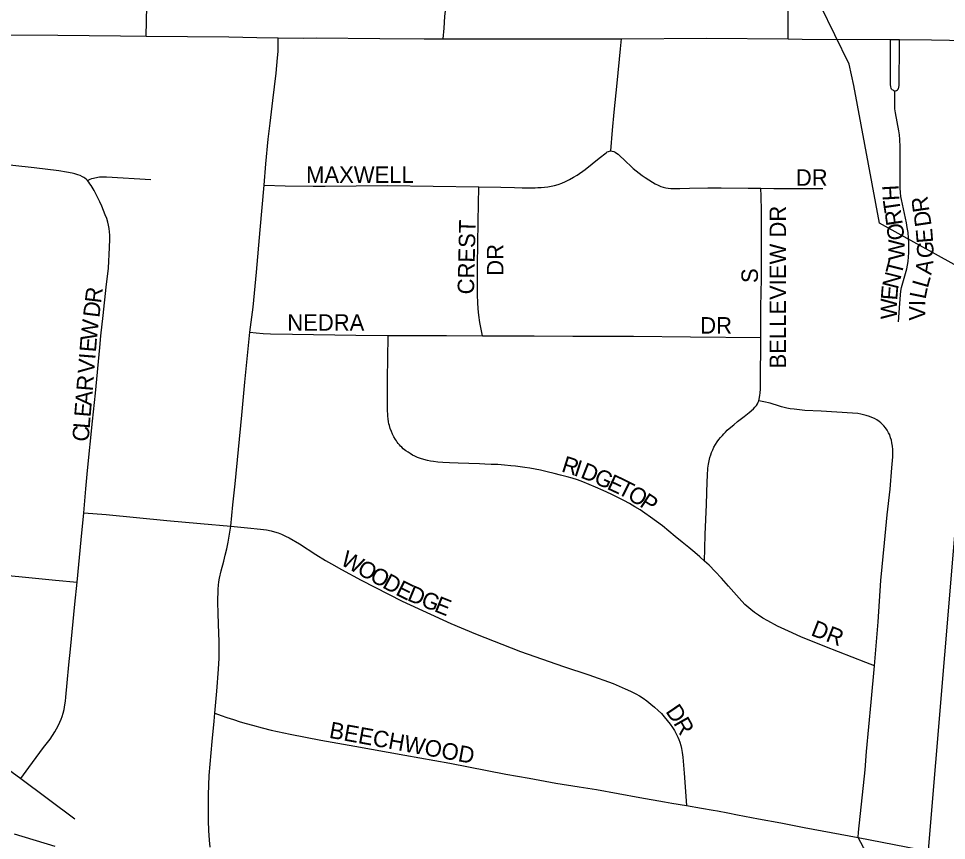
# Model space of a CAD drawing. Extents: x 1410790 to 1770854, y 448063 to 770588.
# Drawn here: x 1517791 to 1520609, y 598152 to 600649 of the extents above; entities that cross this region are included whole.
import ezdxf

# ---------------------------------------------------------------- set-up
doc = ezdxf.new("R2010")
doc.units = 0
for name, color, linetype in [('GM_X_City_Street', 7, 'Continuous'), ('GM_X_City_Street_Text', 7, 'Continuous'), ('GM_X_Minor_River', 7, 'Continuous'), ('GM_X_Section', 7, 'Continuous'), ('GM_X_State_Route', 7, 'Continuous')]:
    doc.layers.add(name, color=color, linetype=linetype)

msp = doc.modelspace()

# ---------------------------------------------------------------- linework, layer by layer
at = {"layer": 'GM_X_City_Street'}
for points in [[(1520128.9, 600586.5), (1520128.6, 600636.4), (1520127.9, 600744.8), (1520127.6, 600958), (1520124.9, 601039.8), (1520122.6, 601098.9), (1520121, 601148.4), (1520121.2, 601184.6), (1520122.3, 601233.6), (1520124.6, 601273.2), (1520127.1, 601296.4), (1520131.1, 601316.1), (1520141, 601347.7), (1520151.4, 601375.6), (1520155.2, 601384.6), (1520161.4, 601400.2)], [(1519081, 600587.2), (1519083.5, 600619.1), (1519086.4, 600654.9), (1519091.4, 600698.4), (1519093.3, 600727.7), (1519105.7, 600854.2), (1519116.9, 600981.4), (1519140, 601216.2), (1519148.3, 601310.5), (1519152.6, 601360.3)], [(1518178.7, 600595.1), (1518181.6, 600732.6), (1518182.8, 600768.6), (1518185.4, 600817.3), (1518188.1, 600843.9), (1518191.5, 600863.3), (1518196.2, 600879), (1518200.4, 600887.9), (1518206, 600895.8), (1518212.8, 600902.9), (1518225.4, 600913.3), (1518244.7, 600925.7), (1518274, 600940.5), (1518292.8, 600949.5), (1518497, 601044.9), (1518501.4, 601047)], [(1518537.1, 600142.2), (1518542.9, 600207.6), (1518550, 600282.4), (1518555.4, 600330.9), (1518559.5, 600365), (1518563.8, 600399.7), (1518573.9, 600483.1), (1518578.3, 600529), (1518579.4, 600548.9), (1518579.8, 600568.5), (1518580.3, 600590.4)], [(1519590.4, 600246.6), (1519595.4, 600309.4), (1519600.2, 600364.1), (1519608.9, 600452.6), (1519619.3, 600556.8), (1519622.3, 600587)], [(1520452.2, 600428.2), (1520449.6, 600429.3), (1520447.1, 600430.8), (1520444.9, 600432.3), (1520442.7, 600434.5), (1520441.4, 600437.5), (1520440.5, 600440.8), (1520439.9, 600448.6), (1520439.6, 600461.6), (1520439.6, 600553.5), (1520439.6, 600584.7)], [(1520452.2, 600428.2), (1520455.1, 600429), (1520457.7, 600430.4), (1520460.3, 600432.1), (1520462.2, 600434.1), (1520463.8, 600436.7), (1520464.6, 600439.4), (1520465.3, 600446.6), (1520465.8, 600461.4), (1520466.5, 600556.3), (1520466.7, 600584.6)], [(1520464.2, 599727.3), (1520467.8, 599782.9), (1520469.5, 599809), (1520470.9, 599820.7), (1520473.2, 599831.6), (1520481, 599860), (1520488.8, 599888.4), (1520491.1, 599899.2), (1520492.9, 599910.9), (1520494.3, 599924.3), (1520495, 599937), (1520494.9, 599966.5), (1520494, 599982.6), (1520492.6, 599999.1), (1520490.4, 600014.1), (1520488, 600028.2), (1520472.6, 600098.6), (1520471.1, 600108.3), (1520469.6, 600119.9), (1520468.9, 600133.2), (1520468.4, 600160.5), (1520469, 600235.7), (1520468.6, 600258.6), (1520467.8, 600281.5), (1520466.3, 600295.1), (1520464.6, 600307.4), (1520454.4, 600362.1), (1520453, 600374.2), (1520452.5, 600385.9), (1520452.2, 600428.2)], [(1519189.5, 600137), (1519256.1, 600136), (1519298, 600135.2), (1519321, 600134.8), (1519344.9, 600134.8), (1519360.5, 600134.8), (1519368.9, 600134.9), (1519378.7, 600135.3), (1519388.7, 600136), (1519398.7, 600137.3), (1519408.7, 600139.2), (1519419.2, 600141.7), (1519429.7, 600144.9), (1519440.9, 600149), (1519452.7, 600154), (1519464.7, 600160.1), (1519476.4, 600166.4), (1519487.4, 600173.1), (1519511.7, 600189.9), (1519555.1, 600224.6), (1519575.5, 600240.9), (1519579.3, 600243.4), (1519582.8, 600244.9), (1519586.5, 600246), (1519590.4, 600246.6)], [(1519590.4, 600246.6), (1519594.5, 600246.2), (1519598.9, 600244.9), (1519602.8, 600243), (1519607.1, 600240.1), (1519611.9, 600236.7), (1519616.8, 600232.3), (1519632.2, 600217.6), (1519653.5, 600197.6), (1519658.4, 600193.2), (1519676.1, 600179), (1519685.1, 600171.9), (1519694.4, 600165.3), (1519716.4, 600151.2), (1519725.1, 600146.2), (1519733.8, 600142.2), (1519741.8, 600138.8), (1519749, 600136.5), (1519756.8, 600134.7), (1519764.4, 600133.4), (1519772.6, 600132.7), (1519780.7, 600132.6), (1519799.4, 600132.7), (1519828.7, 600133.2), (1519884.3, 600134.3), (1519925.2, 600134), (1520007.5, 600133.2), (1520045.9, 600133.1)], [(1518001, 600156.3), (1517996.9, 600160.2), (1517993, 600163.5), (1517989.3, 600166.1), (1517985.6, 600168.2), (1517978.4, 600171.5), (1517971.3, 600174.2), (1517962.6, 600176.8), (1517953.9, 600178.9), (1517937.2, 600182.4), (1517914, 600186), (1517839.3, 600195.2), (1517773.8, 600202.5), (1517711.7, 600208.1), (1517658.8, 600212.8), (1517637.3, 600214.6)], [(1517989.4, 599147.6), (1517995.6, 599220.1), (1518000.4, 599276.1), (1518016, 599425.9), (1518024.7, 599510.2), (1518038.5, 599649.7), (1518041.8, 599685.1), (1518048.5, 599746.2), (1518058, 599832.7), (1518064.2, 599890.6), (1518067.6, 599952.9), (1518068.5, 599978.1), (1518068.3, 599990.3), (1518067.6, 600000.9), (1518066.6, 600011.2), (1518064.8, 600020.7), (1518062.6, 600030), (1518059.2, 600040.7), (1518054.8, 600052.4), (1518049.8, 600065), (1518044.2, 600078.2), (1518037.9, 600091.7), (1518032.3, 600103.6), (1518026.8, 600114.5), (1518020.8, 600126.2), (1518014.9, 600135.9), (1518011.6, 600141.3), (1518008.2, 600146.8), (1518004.7, 600151.8), (1518001, 600156.3)], [(1518001, 600156.3), (1518005.1, 600158.7), (1518009, 600160.7), (1518013.6, 600162.4), (1518018.6, 600164), (1518022.9, 600165), (1518028.1, 600166.1), (1518032.7, 600166.7), (1518037.7, 600167.4), (1518047.2, 600168), (1518058.3, 600168.1), (1518193.3, 600159.3)], [(1518494.3, 599696), (1518503.6, 599771.8), (1518513.9, 599878.5), (1518525.2, 600006.9), (1518537.1, 600142.2)], [(1518537.1, 600142.2), (1518601.3, 600140.2), (1518686.4, 600139.5), (1518722.4, 600139.7), (1518817.2, 600140.8), (1518912.2, 600141.7), (1519189.5, 600137)], [(1519200.7, 599685.2), (1519192.7, 599725.6), (1519189.5, 599747.1), (1519187.5, 599766.3), (1519186.2, 599786.5), (1519185.5, 599808.8), (1519185.2, 599851.5), (1519185.2, 599900.8), (1519185.9, 599963.4), (1519187.2, 600032.5), (1519189.5, 600137)], [(1520045.3, 599679.4), (1520046.1, 599772.4), (1520047.2, 599857.5), (1520047.6, 599946), (1520047.5, 599998.5), (1520047.7, 600064.1), (1520047, 600109.1), (1520045.9, 600133.1)], [(1520045.9, 600133.1), (1520085.1, 600132.8), (1520233.6, 600132.8)], [(1518435.8, 599106.7), (1518442.7, 599171), (1518449.7, 599234.8), (1518469.2, 599444), (1518478.2, 599544.3), (1518494.3, 599696)], [(1518494.3, 599696), (1518513, 599693.6), (1518534, 599691.7), (1518556.9, 599690.7), (1518623.2, 599689.9), (1518815.4, 599686.8), (1518913.5, 599685.9)], [(1519874.5, 599000.8), (1519860.9, 599013), (1519845, 599026.4), (1519826.8, 599041.6), (1519807.2, 599057.6), (1519785.7, 599075.5), (1519765.9, 599091.8), (1519746.7, 599107.4), (1519728.8, 599120.8), (1519710.9, 599134.1), (1519693.6, 599145.8), (1519678.7, 599155.9), (1519663.4, 599165.2), (1519646.4, 599175.1), (1519629.1, 599184.3), (1519611.3, 599193.4), (1519591, 599203.4), (1519566.4, 599215.3), (1519543.4, 599225.3), (1519524.7, 599233.1), (1519505.5, 599240.9), (1519488.9, 599247.1), (1519473.2, 599252), (1519457.6, 599256.7), (1519437.4, 599261.9), (1519418.2, 599266.7), (1519396.4, 599272), (1519376.9, 599276.5), (1519360, 599280.1), (1519344, 599282.7), (1519329, 599285), (1519315, 599286.9), (1519300.7, 599288.6), (1519286.4, 599290.2), (1519266.8, 599291.8), (1519247, 599293.5), (1519227.1, 599294.4), (1519207, 599295.4), (1519191.6, 599295.8), (1519126.3, 599297.7), (1519099.9, 599299), (1519079.7, 599299.9), (1519064.9, 599301.2), (1519051.6, 599302.9), (1519042.1, 599304.1), (1519033.7, 599306.1), (1519022.1, 599309.2), (1519012.4, 599312.5), (1519003.3, 599315.5), (1518995.3, 599319), (1518988.3, 599322.5), (1518980.5, 599327.2), (1518974.2, 599331.4), (1518967.7, 599335.9), (1518959.7, 599342), (1518955.1, 599346.1), (1518951.7, 599349.4), (1518947.9, 599353.7), (1518944.5, 599357.9), (1518941.5, 599362), (1518938.9, 599365.7), (1518935.8, 599370.2), (1518931.6, 599377.5), (1518927.4, 599386), (1518923.9, 599394.3), (1518920.4, 599403.7), (1518917.6, 599412.5), (1518916.3, 599417.7), (1518915.2, 599423.8), (1518913.8, 599432.3), (1518912.8, 599440.4), (1518912.6, 599448.3), (1518912.2, 599456.4), (1518911.5, 599478.5), (1518912.3, 599556.1), (1518913.1, 599615.3), (1518913.5, 599685.9)], [(1518913.5, 599685.9), (1519091.4, 599685.3), (1519200.7, 599685.2)], [(1519200.7, 599685.2), (1519356.8, 599684.7), (1519474.9, 599684.1), (1519658.5, 599683.4), (1519832.2, 599681.6), (1520045.3, 599679.4)], [(1520039.4, 599487), (1520040.9, 599492.2), (1520042, 599497.8), (1520042.9, 599504.3), (1520043.5, 599510.8), (1520044.6, 599523.9), (1520044.8, 599538.6), (1520045.3, 599679.4)], [(1519874.5, 599000.8), (1519875.6, 599038.7), (1519876.8, 599081.1), (1519880.2, 599172.1), (1519881.2, 599208.3), (1519882.3, 599241), (1519883.3, 599260.6), (1519885.1, 599283.2), (1519886.4, 599294.7), (1519888.6, 599305.4), (1519890.9, 599315.5), (1519893.5, 599323.8), (1519895.9, 599330.3), (1519899.4, 599338.4), (1519903.3, 599347), (1519908.1, 599355.2), (1519913.3, 599362.6), (1519918.3, 599369.6), (1519923, 599375.6), (1519928.9, 599382.4), (1519933.2, 599387.4), (1519938.4, 599392.5), (1519943.9, 599398.4), (1519949.7, 599403.8), (1519963.2, 599414.9), (1519975, 599424.1), (1519995.3, 599439.9), (1520010.3, 599451.6), (1520023.1, 599462.9), (1520027.9, 599467.6), (1520032.2, 599473.5), (1520035.2, 599478.5), (1520037.6, 599482.8), (1520039.4, 599487)], [(1520390.5, 598682.8), (1520401.8, 598815.6), (1520410.5, 598941.8), (1520420.9, 599056.1), (1520429.7, 599141), (1520438, 599219.1), (1520443.9, 599284.2), (1520446.4, 599316.9), (1520446.7, 599328.8), (1520446.1, 599339.8), (1520445.4, 599350), (1520443.9, 599359.3), (1520442.4, 599367.4), (1520439.9, 599375.2), (1520437, 599383.9), (1520433.6, 599390.3), (1520428.9, 599398.2), (1520424.4, 599404.9), (1520419.1, 599411.2), (1520414.4, 599416.6), (1520409.6, 599421), (1520404.5, 599425), (1520398.1, 599429.4), (1520390.6, 599433.2), (1520382.9, 599436.8), (1520375.4, 599439.8), (1520366, 599443.1), (1520357.3, 599445.3), (1520349.3, 599447), (1520339.9, 599448.4), (1520323.7, 599450), (1520228.8, 599456.1), (1520179.4, 599458.4), (1520163.1, 599459.7), (1520147, 599461.7), (1520135, 599463.4), (1520124.4, 599465.4), (1520108.8, 599469.6), (1520093, 599474.6), (1520083.5, 599477.3), (1520074.1, 599479.8), (1520054.8, 599483.9), (1520039.4, 599487)], [(1517969.4, 598936.1), (1517981.2, 599065.1), (1517989.4, 599147.6)], [(1517989.4, 599147.6), (1518057.3, 599142.4), (1518241.6, 599123.5), (1518344.2, 599114.5), (1518435.8, 599106.7)], [(1518387.8, 598538.6), (1518393.8, 598605.8), (1518398.5, 598671.9), (1518400.6, 598705.3), (1518401.1, 598733.1), (1518400.6, 598758.6), (1518400.1, 598779.6), (1518397.2, 598841.1), (1518396.7, 598875.4), (1518397.6, 598914.9), (1518398.5, 598927.1), (1518399.8, 598937.9), (1518401.9, 598948.8), (1518407.1, 598970.5), (1518414.9, 599000.4), (1518419.3, 599018.2), (1518424.1, 599038.2), (1518428, 599058.2), (1518435.8, 599106.7)], [(1518435.8, 599106.7), (1518487, 599101.5), (1518526.5, 599097.5), (1518544.5, 599095), (1518558.2, 599092.4), (1518568.3, 599089.5), (1518579.4, 599086.1), (1518590, 599082.1), (1518602.5, 599076.5), (1518613.7, 599071), (1518644.8, 599052.8), (1518694.4, 599020.6), (1518723.6, 599002.7), (1518741.7, 598992), (1518772.2, 598975.2), (1518832.1, 598943.1), (1518956.8, 598878.7), (1519104.4, 598810.6), (1519178.8, 598779.8), (1519315.4, 598726.4), (1519446.4, 598680.8), (1519523.2, 598654.7), (1519597.2, 598628.3), (1519633.3, 598613), (1519649.8, 598605.4), (1519665.7, 598597.1), (1519677.1, 598590.8), (1519688.2, 598583.8), (1519699.7, 598575.6), (1519711.9, 598566.3), (1519723.1, 598557.2), (1519734.1, 598547), (1519743.5, 598537.5), (1519752.2, 598528), (1519761.5, 598516.7), (1519770.6, 598505), (1519777.1, 598495.5), (1519783.2, 598485.9), (1519788.7, 598476.2), (1519793.7, 598465.5), (1519796.9, 598458.2), (1519799.6, 598450.2), (1519802.5, 598440.8), (1519804.6, 598431.3), (1519807.1, 598418.7), (1519808.8, 598405.4), (1519813, 598356.4), (1519819.5, 598258.1)], [(1520390.5, 598682.8), (1520364.5, 598692.5), (1520239.5, 598741.6), (1520167.4, 598770.9), (1520130, 598787.4), (1520096.6, 598802.6), (1520066.4, 598818.7), (1520051.5, 598827.6), (1520038.6, 598835.9), (1520026.1, 598844.5), (1520014.8, 598853.4), (1519997.5, 598868.5), (1519979.4, 598887.5), (1519947.6, 598924.7), (1519926.5, 598948.2), (1519907.3, 598969.2), (1519888.7, 598987.7), (1519874.5, 599000.8)], [(1517520.1, 598979.6), (1517653.6, 598966.5), (1517802.6, 598952.4), (1517903.6, 598942.3), (1517969.4, 598936.1)], [(1517797.9, 598340.3), (1517823, 598373.3), (1517867.5, 598434.1), (1517887.4, 598460.1), (1517901.7, 598482.1), (1517907, 598491.2), (1517912.8, 598502.1), (1517917, 598510.9), (1517920.8, 598520), (1517923.7, 598528.1), (1517927, 598538.7), (1517929.8, 598549.6), (1517931.3, 598556.7), (1517932.5, 598564.2), (1517933.9, 598574.7), (1517935.1, 598587), (1517938.7, 598630.6), (1517943.9, 598685.7), (1517949.3, 598733.3), (1517962.6, 598870.2), (1517969.4, 598936.1)], [(1520340.9, 598160.5), (1520342.6, 598177), (1520362.4, 598366.5), (1520366.5, 598422), (1520380.3, 598571.7), (1520390.5, 598682.8)], [(1517436.7, 598601.4), (1517648.9, 598448.5), (1517797.9, 598340.3)], [(1518373.3, 598131.7), (1518371.3, 598153), (1518369.8, 598181.8), (1518368.6, 598212.1), (1518368.1, 598250), (1518368.3, 598290.6), (1518370.6, 598349.3), (1518379.1, 598452.6), (1518385.6, 598514.4), (1518387.8, 598538.6)], [(1518387.8, 598538.6), (1518406.5, 598531.6), (1518424.3, 598525.4), (1518444, 598518.9), (1518464.5, 598512.6), (1518482.9, 598507.1), (1518502.1, 598502.1), (1518530.9, 598494.2), (1518559, 598487.4), (1518616.5, 598474.7), (1518709.9, 598456.9), (1518813.2, 598438.1), (1518964.9, 598410.7), (1519100.7, 598386.9), (1519271.4, 598353.8), (1519342.5, 598341), (1519423.1, 598326.2), (1519494.3, 598315), (1519546.1, 598306.7), (1519678.6, 598282.9), (1519752.6, 598269.2), (1519775.1, 598265.5), (1519819.5, 598258.1)], [(1517797.9, 598340.3), (1517962.4, 598217.9)], [(1519819.5, 598258.1), (1519865.5, 598250.3), (1519901, 598244), (1519913.9, 598241.5), (1519945.9, 598235.4), (1519974.7, 598229.9), (1520039, 598218), (1520106.7, 598205.3), (1520177.6, 598191.8), (1520340.9, 598160.5)], [(1520340.9, 598160.5), (1520596.3, 598111.6)], [(1520523.2, 597887.8), (1520476.3, 597951.7), (1520441.4, 598001.9), (1520403.6, 598057.9), (1520373.2, 598103.5), (1520357.8, 598130.3), (1520340.9, 598160.5)]]:
    msp.add_lwpolyline(points, dxfattribs=at)
at = {"layer": 'GM_X_Minor_River'}
for points in [[(1520689.8, 599870.1), (1520406.4, 600026.7), (1520328.3, 600445.5), (1520313.5, 600510), (1520226.7, 600688.4), (1519943.2, 600945.2), (1519615.3, 601180.9), (1519527.5, 601303.2), (1519475.7, 601426.6), (1519395.8, 601542.7), (1519220.3, 601684.9), (1519038.2, 601905.4), (1518864.7, 602151.8), (1518819.6, 602204.9), (1518578.9, 602288.4), (1518460.7, 602393.2), (1518391.2, 602424.8), (1518227.5, 602450.4), (1518119.3, 602557.1), (1518067.1, 602654.5)], [(1517902.7, 598134.1), (1517779.2, 598170.9)]]:
    msp.add_lwpolyline(points, dxfattribs=at)
at = {"layer": 'GM_X_Section'}
msp.add_lwpolyline([(1526072.4, 598935.7), (1525633.9, 593593.6), (1520311.6, 595215.7), (1520763, 600617.2)], close=True, dxfattribs=at)
at = {"layer": 'GM_X_State_Route'}
msp.add_lwpolyline([(1517747.9, 600599.1), (1517910.7, 600597.9), (1518100.8, 600596.1), (1518178.7, 600595.1), (1518430.2, 600592.7), (1518515.4, 600591.2), (1518580.3, 600590.4), (1518656.2, 600589.4), (1518695.6, 600589.5), (1518888.8, 600588.4), (1519023.1, 600587.4), (1519081, 600587.2), (1519295.2, 600586.5), (1519344.3, 600586.6), (1519560.6, 600586.5), (1519622.3, 600587), (1519881.1, 600589.3), (1520128.9, 600586.5), (1520170.8, 600586), (1520439.6, 600584.7), (1520466.7, 600584.6), (1520564.1, 600584.1), (1520728.8, 600580.8)], dxfattribs=at)

# ---------------------------------------------------------------- texts
at = {"layer": 'GM_X_City_Street_Text'}
for s, rotation, p in [('MAXWELL', 0, (1518664.7, 600149.4)), ('DR', 0, (1520151.9, 600140.6)), ('H', 93.3678, (1520466.4, 600096.2)), ('T', 98.2363, (1520471.3, 600062.4)), ('R', 98.3602, (1520558, 600063.7)), ('BELLEVIEW DR', 90, (1520122, 599585.6)), ('R', 98.3166, (1520477.1, 600023.3)), ('D', 98.5464, (1520564.5, 600020.2)), ('CREST', 88.6988, (1519174.5, 599810.2)), ('O', 96.5274, (1520482.3, 599977.9)), ('E', 94.6503, (1520569.2, 599968.3)), ('W', 90.2822, (1520482.9, 599914.7)), ('DR', 90, (1519264, 599867.2)), ('G', 91.587, (1520570.6, 599921.4)), ('T', 75.871, (1520472.7, 599867)), ('S', 90, (1520036.9, 599845.2)), ('A', 81.1938, (1520563.2, 599868.1)), ('N', 75.9584, (1520462, 599824.3)), ('L', 74.2404, (1520552.3, 599827.7)), ('R', 83.0991, (1518042, 599782.2)), ('E', 85.4609, (1520459.6, 599791.4)), ('L', 78.4758, (1520545.5, 599794.2)), ('D', 83.0865, (1518036.7, 599738.5)), ('W', 89.6722, (1520459.3, 599735.1)), ('V', 89.9453, (1520545.3, 599730.8)), ('I', 88.9504, (1520545.3, 599774.6)), ('NEDRA', 0, (1518607.5, 599700.4)), ('W', 83.903, (1518029, 599668.7)), ('DR', 0, (1519861.5, 599691.6)), ('E', 85.3613, (1518026.2, 599633.9)), ('V', 85.3616, (1518020.9, 599568.1)), ('I', 85.338, (1518024.4, 599612)), ('R', 85.3573, (1518016.6, 599515.5)), ('A', 85.3507, (1518013, 599471.6)), ('E', 85.3498, (1518010.2, 599436.5)), ('L', 85.3498, (1518007.3, 599401.5)), ('C', 85.3573, (1518004.1, 599362)), ('R', 342.5098, (1519437.5, 599273.4)), ('I', 342.0488, (1519475.1, 599261.5)), ('D', 338.2108, (1519495.2, 599255.1)), ('G', 335.7179, (1519535.5, 599239)), ('E', 334.9196, (1519575.5, 599220.9)), ('T', 333.0623, (1519607, 599206.2)), ('O', 328.9294, (1519637.5, 599190.7)), ('P', 326.9767, (1519674.8, 599168.2)), ('W', 331.4271, (1518766, 598991.1)), ('O', 331.4459, (1518816.3, 598963.7)), ('O', 331.4454, (1518854.9, 598942.7)), ('D', 331.4209, (1518893.5, 598921.6)), ('E', 333.4362, (1518933.9, 598899.7)), ('D', 337.5908, (1518969, 598882.3)), ('G', 338.1962, (1519010.2, 598865.3)), ('E', 338.2022, (1519051, 598849)), ('DR', 338.7492, (1520194.9, 598776)), ('D', 304.3205, (1519754.7, 598543.9)), ('BEECHWOOD', 349.6958, (1518732.5, 598464.1)), ('R', 299.531, (1519778.9, 598508.5))]:
    msp.add_text(s, height=50, rotation=rotation, dxfattribs=at).set_placement(p)

doc.saveas('drawing.dxf')
